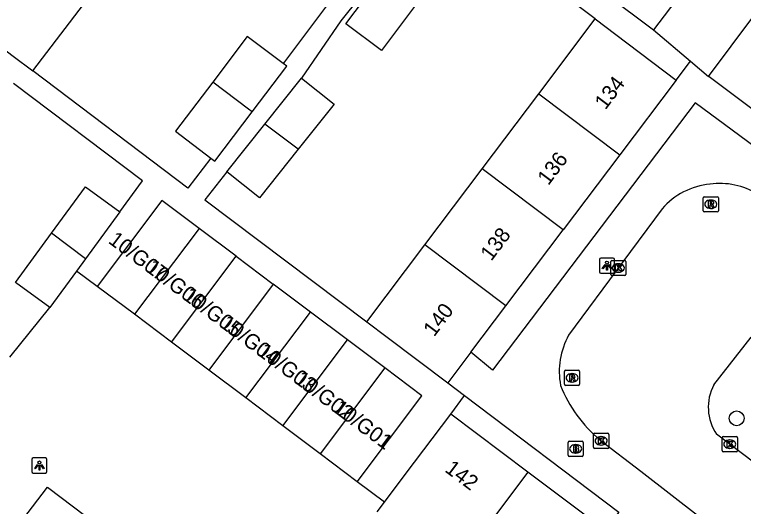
# Model space of a CAD drawing. Extents: x 159040 to 160094, y 381214 to 382518.
# Drawn here: x 159391.67 to 159439.83, y 381905.78 to 381938.29 of the extents above; entities that cross this region are included whole.
import ezdxf

# ---------------------------------------------------------------- set-up
doc = ezdxf.new("R2010")
doc.units = 0
for name, color, linetype in [('IMGEO_Boom', 7, 'Continuous'), ('IMGEO_Brandkraan', 7, 'Continuous'), ('IMGEO_Kolk', 7, 'Continuous'), ('IMGEO_Lichtpunt', 7, 'Continuous'), ('IMGEO_Pand', 7, 'Continuous'), ('IMGEO_Pand_nummerreeks', 7, 'Continuous'), ('IMGEO_Rijbaan_lokaal_open', 7, 'Continuous'), ('IMGEO_Rioolput', 7, 'Continuous'), ('IMGEO_Voetpad_open', 7, 'Continuous')]:
    doc.layers.add(name, color=color, linetype=linetype)

msp = doc.modelspace()

# ---------------------------------------------------------------- linework, layer by layer
at = {"layer": 'IMGEO_Boom'}
msp.add_circle((159439.379, 381911.604), 0.489, dxfattribs=at)
at = {"layer": 'IMGEO_Brandkraan'}
for p, q in [((159428.245, 381909.161), (159428.245, 381910.013)), ((159428.32, 381910.087), (159429.172, 381910.087)), ((159429.246, 381910.013), (159429.246, 381909.161)), ((159428.733, 381909.867), (159428.758, 381909.867)), ((159429.172, 381909.087), (159428.32, 381909.087)), ((159428.756, 381909.307), (159428.731, 381909.307))]:
    msp.add_line(p, q, dxfattribs=at)
for points in [[(159428.245, 381909.161), (159428.245, 381910.013)], [(159428.32, 381910.087), (159429.172, 381910.087)], [(159429.246, 381910.013), (159429.246, 381909.161)], [(159428.593, 381909.787), (159428.593, 381909.387), (159428.806, 381909.387)], [(159428.824, 381909.787), (159428.593, 381909.787)], [(159428.772, 381909.706), (159428.718, 381909.706), (159428.718, 381909.63)], [(159428.718, 381909.63), (159428.771, 381909.63)], [(159428.78, 381909.554), (159428.718, 381909.554), (159428.718, 381909.473)], [(159428.718, 381909.473), (159428.78, 381909.473)], [(159429.172, 381909.087), (159428.32, 381909.087)]]:
    msp.add_lwpolyline(points, dxfattribs=at)
for centre, radius, start, end in [((159428.322, 381910.011), 0.0765, 91.552, 178.448), ((159428.322, 381910.011), 0.0765, 91.552, 178.448), ((159429.17, 381910.011), 0.0765, 1.552, 88.448), ((159429.17, 381910.011), 0.0765, 1.552, 88.448), ((159428.773, 381909.668), 0.0379, 267.8285, 90.9355), ((159428.781, 381909.513), 0.0404, 269.8759, 90.5077), ((159428.828, 381909.642), 0.145, 59.4692, 91.5367), ((159428.853, 381909.689), 0.0922, 285.5137, 58.1501), ((159428.858, 381909.497), 0.105, 301.3115, 78.989), ((159428.322, 381909.163), 0.0765, 181.552, 268.448), ((159428.322, 381909.163), 0.0765, 181.552, 268.448), ((159428.812, 381909.638), 0.251, 268.6676, 293.5347), ((159429.17, 381909.163), 0.0765, 271.552, 358.448), ((159429.17, 381909.163), 0.0765, 271.552, 358.448)]:
    msp.add_arc(centre, radius, start, end, dxfattribs=at)
for centre, major_axis, ratio, start_param, end_param in [((159428.732, 381909.587), (-0.387, 0.002), 0.722429, 4.712389, 7.853982), ((159428.757, 381909.587), (-0.39, 0.002), 0.717154, 1.570796, 4.712389)]:
    msp.add_ellipse(centre, major_axis=major_axis, ratio=ratio, start_param=start_param, end_param=end_param, dxfattribs=at)
at = {"layer": 'IMGEO_Kolk'}
for p, q in [((159431.06, 381921.118), (159431.06, 381921.97)), ((159431.135, 381922.044), (159431.987, 381922.044)), ((159432.061, 381921.97), (159432.061, 381921.118)), ((159431.548, 381921.824), (159431.573, 381921.824)), ((159431.987, 381921.044), (159431.135, 381921.044)), ((159431.571, 381921.264), (159431.546, 381921.264)), ((159429.924, 381909.688), (159429.924, 381910.54)), ((159429.999, 381910.614), (159430.851, 381910.614)), ((159430.925, 381910.54), (159430.925, 381909.688)), ((159430.412, 381910.394), (159430.437, 381910.394)), ((159438.424, 381909.469), (159438.424, 381910.321)), ((159438.499, 381910.395), (159439.351, 381910.395)), ((159438.912, 381910.175), (159438.937, 381910.175)), ((159439.425, 381910.321), (159439.425, 381909.469)), ((159430.851, 381909.614), (159429.999, 381909.614)), ((159430.435, 381909.834), (159430.41, 381909.834)), ((159438.935, 381909.615), (159438.91, 381909.615)), ((159439.351, 381909.395), (159438.499, 381909.395))]:
    msp.add_line(p, q, dxfattribs=at)
for points in [[(159431.06, 381921.118), (159431.06, 381921.97)], [(159431.135, 381922.044), (159431.987, 381922.044)], [(159432.061, 381921.97), (159432.061, 381921.118)], [(159431.381, 381921.744), (159431.504, 381921.744), (159431.504, 381921.593), (159431.634, 381921.744), (159431.798, 381921.744), (159431.652, 381921.593), (159431.805, 381921.344), (159431.653, 381921.344), (159431.568, 381921.508), (159431.504, 381921.441), (159431.504, 381921.344), (159431.381, 381921.344), (159431.381, 381921.744)], [(159431.987, 381921.044), (159431.135, 381921.044)], [(159429.924, 381909.688), (159429.924, 381910.54)], [(159429.999, 381910.614), (159430.851, 381910.614)], [(159430.925, 381910.54), (159430.925, 381909.688)], [(159430.245, 381910.314), (159430.368, 381910.314), (159430.368, 381910.163), (159430.498, 381910.314), (159430.662, 381910.314), (159430.516, 381910.163), (159430.669, 381909.914), (159430.517, 381909.914), (159430.432, 381910.078), (159430.368, 381910.011), (159430.368, 381909.914), (159430.245, 381909.914), (159430.245, 381910.314)], [(159438.424, 381909.469), (159438.424, 381910.321)], [(159438.499, 381910.395), (159439.351, 381910.395)], [(159438.745, 381910.095), (159438.868, 381910.095), (159438.868, 381909.944), (159438.998, 381910.095), (159439.162, 381910.095), (159439.016, 381909.944), (159439.169, 381909.695), (159439.017, 381909.695), (159438.932, 381909.859), (159438.868, 381909.792), (159438.868, 381909.695), (159438.745, 381909.695), (159438.745, 381910.095)], [(159439.425, 381910.321), (159439.425, 381909.469)], [(159430.851, 381909.614), (159429.999, 381909.614)], [(159439.351, 381909.395), (159438.499, 381909.395)]]:
    msp.add_lwpolyline(points, dxfattribs=at)
for centre, start, end in [((159431.137, 381921.968), 91.552, 178.448), ((159431.137, 381921.968), 91.552, 178.448), ((159431.985, 381921.968), 1.552, 88.448), ((159431.985, 381921.968), 1.552, 88.448), ((159431.137, 381921.12), 181.552, 268.448), ((159431.137, 381921.12), 181.552, 268.448), ((159431.985, 381921.12), 271.552, 358.448), ((159431.985, 381921.12), 271.552, 358.448), ((159430.001, 381910.538), 91.552, 178.448), ((159430.001, 381910.538), 91.552, 178.448), ((159430.849, 381910.538), 1.552, 88.448), ((159430.849, 381910.538), 1.552, 88.448), ((159438.501, 381910.319), 91.552, 178.448), ((159438.501, 381910.319), 91.552, 178.448), ((159439.349, 381910.319), 1.552, 88.448), ((159439.349, 381910.319), 1.552, 88.448), ((159430.001, 381909.69), 181.552, 268.448), ((159430.001, 381909.69), 181.552, 268.448), ((159430.849, 381909.69), 271.552, 358.448), ((159430.849, 381909.69), 271.552, 358.448), ((159438.501, 381909.471), 181.552, 268.448), ((159438.501, 381909.471), 181.552, 268.448), ((159439.349, 381909.471), 271.552, 358.448), ((159439.349, 381909.471), 271.552, 358.448)]:
    msp.add_arc(centre, 0.0765, start, end, dxfattribs=at)
for centre, major_axis, ratio, start_param, end_param in [((159431.547, 381921.544), (-0.387, 0.002), 0.722429, 4.712389, 7.853982), ((159431.572, 381921.544), (-0.39, 0.002), 0.717154, 1.570796, 4.712389), ((159430.411, 381910.114), (-0.387, 0.002), 0.722429, 4.712389, 7.853982), ((159430.436, 381910.114), (-0.39, 0.002), 0.717154, 1.570796, 4.712389), ((159438.911, 381909.895), (-0.387, 0.002), 0.722429, 4.712389, 7.853982), ((159438.936, 381909.895), (-0.39, 0.002), 0.717154, 1.570796, 4.712389)]:
    msp.add_ellipse(centre, major_axis=major_axis, ratio=ratio, start_param=start_param, end_param=end_param, dxfattribs=at)
at = {"layer": 'IMGEO_Lichtpunt'}
for p, q in [((159430.313, 381922.102), (159430.313, 381921.295)), ((159430.313, 381922.102), (159430.313, 381921.295)), ((159431.215, 381922.197), (159430.407, 381922.197)), ((159431.215, 381922.197), (159430.407, 381922.197)), ((159431.309, 381921.295), (159431.309, 381922.102)), ((159431.309, 381921.295), (159431.309, 381922.102)), ((159430.407, 381921.201), (159431.215, 381921.201)), ((159430.407, 381921.201), (159431.215, 381921.201)), ((159393.719, 381908.981), (159392.911, 381908.981)), ((159393.719, 381908.981), (159392.911, 381908.981)), ((159392.817, 381908.886), (159392.817, 381908.079)), ((159392.817, 381908.886), (159392.817, 381908.079)), ((159393.813, 381908.079), (159393.813, 381908.886)), ((159393.813, 381908.079), (159393.813, 381908.886)), ((159392.911, 381907.985), (159393.719, 381907.985)), ((159392.911, 381907.985), (159393.719, 381907.985))]:
    msp.add_line(p, q, dxfattribs=at)
for points in [[(159430.687, 381921.766), (159430.726, 381921.738), (159430.538, 381921.476), (159430.5, 381921.503), (159430.687, 381921.766)], [(159430.789, 381921.718), (159430.836, 381921.718), (159430.836, 381921.396), (159430.789, 381921.396), (159430.789, 381921.718)], [(159430.899, 381921.738), (159430.937, 381921.765), (159431.124, 381921.503), (159431.085, 381921.475), (159430.899, 381921.738)], [(159393.191, 381908.55), (159393.23, 381908.522), (159393.042, 381908.26), (159393.004, 381908.287), (159393.191, 381908.55)], [(159393.293, 381908.502), (159393.34, 381908.502), (159393.34, 381908.18), (159393.293, 381908.18), (159393.293, 381908.502)], [(159393.403, 381908.522), (159393.441, 381908.549), (159393.628, 381908.287), (159393.589, 381908.259), (159393.403, 381908.522)]]:
    msp.add_lwpolyline(points, dxfattribs=at)
for centre in [(159430.812, 381921.9), (159393.316, 381908.684)]:
    msp.add_circle(centre, 0.0994, dxfattribs=at)
for centre, start, end in [((159430.407, 381922.102), 90, 180), ((159430.407, 381922.102), 90, 180), ((159431.215, 381922.102), 0, 90), ((159431.215, 381922.102), 0, 90), ((159430.407, 381921.295), 180, 270), ((159430.407, 381921.295), 180, 270), ((159431.215, 381921.295), 270, 0), ((159431.215, 381921.295), 270, 360), ((159392.911, 381908.886), 90, 180), ((159392.911, 381908.886), 90, 180), ((159393.719, 381908.886), 0, 90), ((159393.719, 381908.886), 0, 90), ((159392.911, 381908.079), 180, 270), ((159392.911, 381908.079), 180, 270), ((159393.719, 381908.079), 270, 0), ((159393.719, 381908.079), 270, 360)]:
    msp.add_arc(centre, 0.0946, start, end, dxfattribs=at)
at = {"layer": 'IMGEO_Pand'}
for points in [[(159434.351, 381944.512), (159437.532, 381942.118), (159433.894, 381937.285)], [(159418.303, 381939.098), (159415.905, 381935.918), (159413.556, 381937.688), (159415.955, 381940.87)], [(159437.521, 381934.199), (159440.513, 381938.206), (159442.39, 381940.671)], [(159392.883, 381934.567), (159396.861, 381939.821)], [(159431.008, 381940.04), (159430.728, 381939.668), (159433.894, 381937.285)], [(159387.562, 381938.595), (159391.585, 381935.549), (159392.883, 381934.567)], [(159426.305, 381933.061), (159430.031, 381938.001)], [(159430.031, 381938.001), (159431.392, 381936.975), (159435.384, 381933.964)], [(159409.419, 381935.058), (159407.05, 381936.851), (159404.766, 381933.835)], [(159407.368, 381931.865), (159409.652, 381934.881), (159409.419, 381935.058)], [(159408.206, 381931.053), (159410.624, 381934.094)], [(159410.624, 381934.094), (159412.784, 381932.378), (159410.409, 381929.39)], [(159442.585, 381930.419), (159437.556, 381934.173), (159437.521, 381934.199)], [(159404.766, 381933.835), (159402.302, 381930.581), (159404.646, 381928.807)], [(159407.368, 381931.865), (159407.123, 381932.051), (159404.766, 381933.835)], [(159435.384, 381933.964), (159431.657, 381929.023)], [(159422.559, 381928.094), (159426.305, 381933.061)], [(159426.305, 381933.061), (159431.657, 381929.023)], [(159404.646, 381928.807), (159404.904, 381928.611), (159407.368, 381931.865)], [(159405.693, 381927.891), (159408.206, 381931.053)], [(159410.409, 381929.39), (159408.206, 381931.053)], [(159410.409, 381929.39), (159407.854, 381926.175), (159405.693, 381927.891)], [(159431.657, 381929.023), (159427.91, 381924.056)], [(159418.775, 381923.077), (159422.559, 381928.094)], [(159427.91, 381924.056), (159422.559, 381928.094)], [(159394.123, 381923.839), (159396.364, 381926.908), (159398.631, 381925.252)], [(159403.862, 381924.16), (159401.409, 381926.004), (159397.138, 381920.325)], [(159398.631, 381925.252), (159396.362, 381922.145)], [(159403.862, 381924.16), (159399.591, 381918.48)], [(159406.314, 381922.315), (159403.862, 381924.16)], [(159424.126, 381919.039), (159427.91, 381924.056)], [(159394.01, 381918.924), (159391.743, 381920.58), (159394.123, 381923.839)], [(159396.362, 381922.145), (159394.123, 381923.839)], [(159414.935, 381917.986), (159418.775, 381923.077)], [(159424.126, 381919.039), (159418.775, 381923.077)], [(159396.362, 381922.145), (159395.765, 381921.328)], [(159402.044, 381916.636), (159406.314, 381922.315)], [(159406.314, 381922.315), (159408.767, 381920.471)], [(159395.765, 381921.328), (159394.01, 381918.924)], [(159399.591, 381918.48), (159397.138, 381920.325)], [(159408.767, 381920.471), (159404.497, 381914.792)], [(159411.22, 381918.626), (159408.767, 381920.471)], [(159406.949, 381912.947), (159411.22, 381918.626)], [(159413.673, 381916.782), (159411.22, 381918.626)], [(159421.82, 381915.982), (159424.126, 381919.039)], [(159402.044, 381916.636), (159399.591, 381918.48)], [(159414.935, 381917.986), (159416.296, 381916.96), (159420.287, 381913.949)], [(159409.402, 381911.103), (159413.673, 381916.782)], [(159416.125, 381914.937), (159413.673, 381916.782)], [(159404.497, 381914.792), (159402.044, 381916.636)], [(159421.82, 381915.982), (159420.287, 381913.949)], [(159406.949, 381912.947), (159404.497, 381914.792)], [(159416.125, 381914.937), (159411.855, 381909.259)], [(159414.308, 381907.414), (159418.578, 381913.093), (159416.125, 381914.937)], [(159409.402, 381911.103), (159406.949, 381912.947)], [(159416.108, 381906.061), (159417.483, 381907.891), (159420.487, 381911.887)], [(159425.591, 381908.049), (159420.487, 381911.887)], [(159411.855, 381909.259), (159409.402, 381911.103)], [(159414.308, 381907.414), (159411.855, 381909.259)], [(159425.591, 381908.049), (159420.728, 381901.581)], [(159430.694, 381904.211), (159425.591, 381908.049)], [(159392.211, 381904.905), (159393.839, 381907.055), (159398.017, 381903.891), (159396.388, 381901.741)], [(159415.625, 381905.419), (159416.108, 381906.061)]]:
    msp.add_lwpolyline(points, dxfattribs=at)
at = {"layer": 'IMGEO_Rijbaan_lokaal_open'}
for points in [[(159433.894, 381937.285), (159436.327, 381935.215)], [(159436.327, 381935.215), (159437.521, 381934.199)], [(159434.45, 381925.454), (159431.853, 381921.937), (159428.279, 381917.104)], [(159397.138, 381920.325), (159395.765, 381921.328)], [(159391.36, 381915.647), (159394.01, 381918.924)], [(159437.867, 381913.808), (159440.342, 381916.976)], [(159442.138, 381907.498), (159441.4, 381908.012), (159438.052, 381910.557)], [(159430.348, 381910.174), (159433.049, 381908.101), (159438.861, 381903.597), (159440.329, 381902.405), (159442.942, 381900.503)], [(159416.108, 381906.061), (159414.308, 381907.414)]]:
    msp.add_lwpolyline(points, dxfattribs=at)
for centre, radius, start, end in [((159438.041, 381922.353), 4.745, 95.1201, 139.1903), ((159438.289, 381922.53), 4.599, 57.4067, 98.3889), ((159432.63, 381914.698), 4.972, 151.0554, 190.674), ((159440.66, 381912.336), 3.157, 152.2112, 214.3026), ((159436.147, 381917.108), 9.039, 201.6219, 230.0917)]:
    msp.add_arc(centre, radius, start, end, dxfattribs=at)
at = {"layer": 'IMGEO_Rioolput'}
for p, q in [((159437.168, 381925.329), (159437.168, 381926.181)), ((159437.243, 381926.255), (159438.095, 381926.255)), ((159437.656, 381926.035), (159437.681, 381926.035)), ((159438.169, 381926.181), (159438.169, 381925.329)), ((159437.679, 381925.475), (159437.654, 381925.475)), ((159438.095, 381925.255), (159437.243, 381925.255)), ((159428.08, 381914.78), (159428.932, 381914.78)), ((159428.005, 381913.854), (159428.005, 381914.706)), ((159428.493, 381914.56), (159428.518, 381914.56)), ((159429.006, 381914.706), (159429.006, 381913.854)), ((159428.516, 381914), (159428.491, 381914)), ((159428.932, 381913.78), (159428.08, 381913.78))]:
    msp.add_line(p, q, dxfattribs=at)
for points in [[(159437.168, 381925.329), (159437.168, 381926.181)], [(159437.243, 381926.255), (159438.095, 381926.255)], [(159437.757, 381925.953), (159437.505, 381925.955), (159437.505, 381925.555)], [(159437.683, 381925.874), (159437.629, 381925.874), (159437.629, 381925.793)], [(159438.169, 381926.181), (159438.169, 381925.329)], [(159437.505, 381925.555), (159437.629, 381925.555), (159437.629, 381925.717), (159437.64, 381925.717)], [(159437.629, 381925.793), (159437.681, 381925.793)], [(159437.687, 381925.688), (159437.758, 381925.555), (159437.898, 381925.555), (159437.833, 381925.681)], [(159438.095, 381925.255), (159437.243, 381925.255)], [(159428.08, 381914.78), (159428.932, 381914.78)], [(159428.005, 381913.854), (159428.005, 381914.706)], [(159428.594, 381914.478), (159428.342, 381914.48), (159428.342, 381914.08)], [(159428.52, 381914.399), (159428.466, 381914.399), (159428.466, 381914.318)], [(159428.466, 381914.318), (159428.518, 381914.318)], [(159429.006, 381914.706), (159429.006, 381913.854)], [(159428.342, 381914.08), (159428.466, 381914.08), (159428.466, 381914.242), (159428.477, 381914.242)], [(159428.524, 381914.213), (159428.595, 381914.08), (159428.735, 381914.08), (159428.67, 381914.206)], [(159428.932, 381913.78), (159428.08, 381913.78)]]:
    msp.add_lwpolyline(points, dxfattribs=at)
for centre, radius, start, end in [((159437.245, 381926.179), 0.0765, 91.552, 178.448), ((159437.245, 381926.179), 0.0765, 91.552, 178.448), ((159437.689, 381925.778), 0.0964, 77.0061, 93.1865), ((159437.703, 381925.835), 0.0378, 276.6634, 79.6772), ((159437.756, 381925.843), 0.109, 350.3612, 89.416), ((159437.754, 381925.843), 0.112, 277.5842, 350.9817), ((159438.093, 381926.179), 0.0765, 1.552, 88.448), ((159438.093, 381926.179), 0.0765, 1.552, 88.448), ((159437.639, 381925.664), 0.0533, 26.0293, 88.6989), ((159437.665, 381925.982), 0.19, 274.7715, 282.9687), ((159437.738, 381925.628), 0.108, 29.5134, 73.7905), ((159437.245, 381925.331), 0.0765, 181.552, 268.448), ((159437.245, 381925.331), 0.0765, 181.552, 268.448), ((159438.093, 381925.331), 0.0765, 271.552, 358.448), ((159438.093, 381925.331), 0.0765, 271.552, 358.448), ((159428.082, 381914.704), 0.0765, 91.552, 178.448), ((159428.082, 381914.704), 0.0765, 91.552, 178.448), ((159428.93, 381914.704), 0.0765, 1.552, 88.448), ((159428.93, 381914.704), 0.0765, 1.552, 88.448), ((159428.502, 381914.507), 0.19, 274.7715, 282.9687), ((159428.526, 381914.303), 0.0964, 77.0061, 93.1865), ((159428.54, 381914.36), 0.0378, 276.6634, 79.6772), ((159428.593, 381914.368), 0.109, 350.3612, 89.416), ((159428.591, 381914.368), 0.112, 277.5842, 350.9817), ((159428.082, 381913.856), 0.0765, 181.552, 268.448), ((159428.082, 381913.856), 0.0765, 181.552, 268.448), ((159428.476, 381914.189), 0.0533, 26.0293, 88.6989), ((159428.575, 381914.153), 0.108, 29.5134, 73.7905), ((159428.93, 381913.856), 0.0765, 271.552, 358.448), ((159428.93, 381913.856), 0.0765, 271.552, 358.448)]:
    msp.add_arc(centre, radius, start, end, dxfattribs=at)
for centre, major_axis, ratio, start_param, end_param in [((159437.655, 381925.755), (-0.387, 0.002), 0.722429, 4.712389, 7.853982), ((159437.68, 381925.755), (-0.39, 0.002), 0.717154, 1.570796, 4.712389), ((159428.492, 381914.28), (-0.387, 0.002), 0.722429, 4.712389, 7.853982), ((159428.517, 381914.28), (-0.39, 0.002), 0.717154, 1.570796, 4.712389)]:
    msp.add_ellipse(centre, major_axis=major_axis, ratio=ratio, start_param=start_param, end_param=end_param, dxfattribs=at)
at = {"layer": 'IMGEO_Voetpad_open'}
for points in [[(159430.031, 381938.001), (159419.583, 381945.877), (159418.154, 381944.078), (159415.735, 381941.036), (159413.223, 381937.875), (159410.624, 381934.094)], [(159412.341, 381938.969), (159409.502, 381935.167), (159409.419, 381935.058)], [(159435.384, 381933.964), (159436.327, 381935.215)], [(159404.646, 381928.807), (159403.126, 381926.817), (159392.883, 381934.567)], [(159398.631, 381925.252), (159400.124, 381927.297), (159391.603, 381933.745)], [(159447.631, 381926.611), (159446.5, 381925.157), (159436.632, 381932.453), (159423.238, 381914.788), (159421.82, 381915.982)], [(159405.693, 381927.891), (159404.233, 381926.054), (159414.935, 381917.986)], [(159420.287, 381913.949), (159421.4, 381913.107)], [(159420.487, 381911.887), (159421.4, 381913.107)], [(159421.4, 381913.107), (159431.585, 381905.396), (159430.694, 381904.211)]]:
    msp.add_lwpolyline(points, dxfattribs=at)

# ---------------------------------------------------------------- texts
at = {"layer": 'IMGEO_Pand_nummerreeks'}
for s, rotation, p in [('134', 52.9733, (159430.71, 381931.951)), ('136', 52.9733, (159426.935, 381926.948)), ('138', 52.9733, (159423.164, 381921.947)), ('10/G07', 323.1301, (159397.808, 381923.237)), ('10/G06', 323.1301, (159400.266, 381921.393)), ('10/G05', 323.1301, (159402.725, 381919.549)), ('140', 52.9733, (159419.39, 381916.943)), ('10/G04', 323.1301, (159405.183, 381917.705)), ('10/G03', 323.1301, (159407.641, 381915.862)), ('10/G02', 323.1301, (159410.095, 381914.022)), ('10/G01', 323.1301, (159412.646, 381912.108)), ('142', 323.0557, (159420.037, 381908.122))]:
    msp.add_text(s, height=1, rotation=rotation, dxfattribs=at).set_placement(p)

doc.saveas('drawing.dxf')
